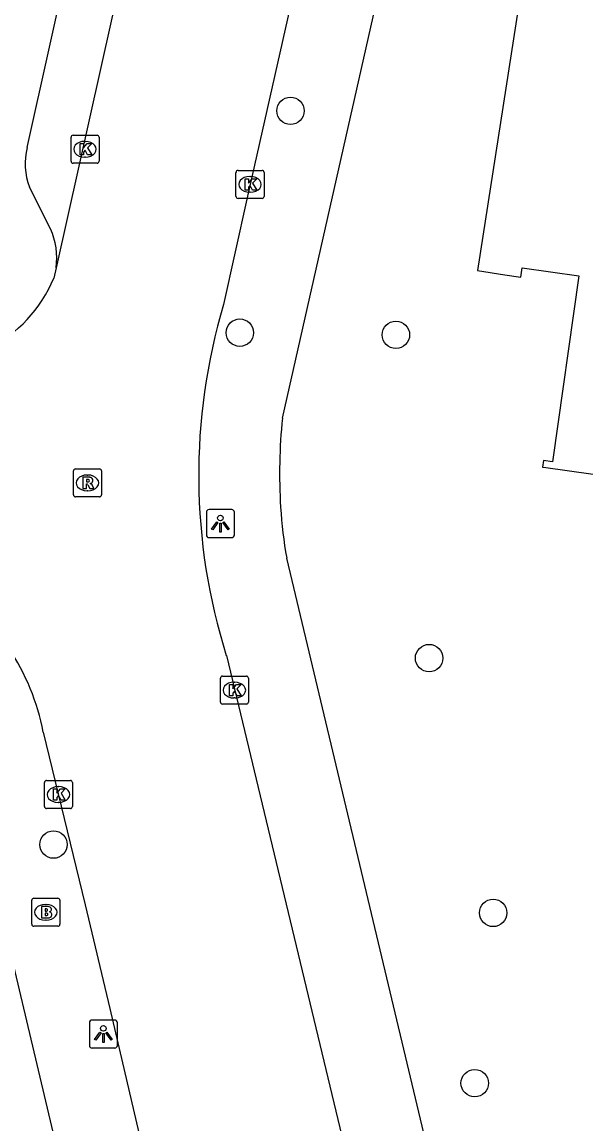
# Model space of a CAD drawing. Extents: x 162082 to 163393, y 388091 to 388632.
# Drawn here: x 162943.55 to 162963.64, y 388303.86 to 388343.14 of the extents above; entities that cross this region are included whole.
import ezdxf

# ---------------------------------------------------------------- set-up
doc = ezdxf.new("R2010")
doc.units = 0
for name, color, linetype in [('IMGEO_Boom', 7, 'Continuous'), ('IMGEO_Brandkraan', 7, 'Continuous'), ('IMGEO_Kolk', 7, 'Continuous'), ('IMGEO_Lichtpunt', 7, 'Continuous'), ('IMGEO_Pand', 7, 'Continuous'), ('IMGEO_Rijbaan_lokaal_open', 7, 'Continuous'), ('IMGEO_Rioolput', 7, 'Continuous'), ('IMGEO_Voetpad_open', 7, 'Continuous')]:
    doc.layers.add(name, color=color, linetype=linetype)

msp = doc.modelspace()

# ---------------------------------------------------------------- linework, layer by layer
at = {"layer": 'IMGEO_Boom'}
for centre in [(162953.111, 388339.974), (162951.307, 388332.066), (162956.867, 388331.989), (162958.05, 388320.467), (162944.668, 388313.818), (162960.331, 388311.382), (162959.675, 388305.314)]:
    msp.add_circle(centre, 0.489, dxfattribs=at)
at = {"layer": 'IMGEO_Brandkraan'}
for p, q in [((162943.892, 388310.98), (162943.892, 388311.832)), ((162943.967, 388311.906), (162944.819, 388311.906)), ((162944.893, 388311.832), (162944.893, 388310.98)), ((162944.38, 388311.686), (162944.405, 388311.686)), ((162944.403, 388311.126), (162944.378, 388311.126)), ((162944.819, 388310.906), (162943.967, 388310.906))]:
    msp.add_line(p, q, dxfattribs=at)
for points in [[(162943.892, 388310.98), (162943.892, 388311.832)], [(162943.967, 388311.906), (162944.819, 388311.906)], [(162944.893, 388311.832), (162944.893, 388310.98)], [(162944.24, 388311.606), (162944.24, 388311.206), (162944.453, 388311.206)], [(162944.471, 388311.606), (162944.24, 388311.606)], [(162944.419, 388311.525), (162944.365, 388311.525), (162944.365, 388311.449)], [(162944.365, 388311.449), (162944.418, 388311.449)], [(162944.427, 388311.373), (162944.365, 388311.373), (162944.365, 388311.292)], [(162944.365, 388311.292), (162944.427, 388311.292)], [(162944.819, 388310.906), (162943.967, 388310.906)]]:
    msp.add_lwpolyline(points, dxfattribs=at)
for centre, radius, start, end in [((162943.969, 388311.83), 0.0765, 91.552, 178.448), ((162943.969, 388311.83), 0.0765, 91.552, 178.448), ((162944.817, 388311.83), 0.0765, 1.552, 88.448), ((162944.817, 388311.83), 0.0765, 1.552, 88.448), ((162944.42, 388311.487), 0.0379, 267.8285, 90.9355), ((162944.428, 388311.332), 0.0404, 269.8759, 90.5077), ((162944.475, 388311.461), 0.145, 59.4692, 91.5367), ((162944.5, 388311.508), 0.0922, 285.5137, 58.1501), ((162944.505, 388311.316), 0.105, 301.3115, 78.989), ((162943.969, 388310.982), 0.0765, 181.552, 268.448), ((162943.969, 388310.982), 0.0765, 181.552, 268.448), ((162944.459, 388311.457), 0.251, 268.6676, 293.5347), ((162944.817, 388310.982), 0.0765, 271.552, 358.448), ((162944.817, 388310.982), 0.0765, 271.552, 358.448)]:
    msp.add_arc(centre, radius, start, end, dxfattribs=at)
for centre, major_axis, ratio, start_param, end_param in [((162944.379, 388311.406), (-0.387, 0.002), 0.722429, 4.712389, 7.853982), ((162944.404, 388311.406), (-0.39, 0.002), 0.717154, 1.570796, 4.712389)]:
    msp.add_ellipse(centre, major_axis=major_axis, ratio=ratio, start_param=start_param, end_param=end_param, dxfattribs=at)
at = {"layer": 'IMGEO_Kolk'}
for p, q in [((162945.29, 388338.179), (162945.29, 388339.031)), ((162945.365, 388339.105), (162946.217, 388339.105)), ((162945.778, 388338.885), (162945.803, 388338.885)), ((162946.291, 388339.031), (162946.291, 388338.179)), ((162946.217, 388338.105), (162945.365, 388338.105)), ((162945.801, 388338.325), (162945.776, 388338.325)), ((162951.169, 388336.926), (162951.169, 388337.778)), ((162951.244, 388337.852), (162952.096, 388337.852)), ((162952.17, 388337.778), (162952.17, 388336.926)), ((162951.657, 388337.632), (162951.682, 388337.632)), ((162951.68, 388337.072), (162951.655, 388337.072)), ((162952.096, 388336.852), (162951.244, 388336.852)), ((162950.612, 388318.898), (162950.612, 388319.75)), ((162950.687, 388319.824), (162951.539, 388319.824)), ((162951.613, 388319.75), (162951.613, 388318.898)), ((162951.1, 388319.604), (162951.125, 388319.604)), ((162951.123, 388319.044), (162951.098, 388319.044)), ((162951.539, 388318.824), (162950.687, 388318.824)), ((162944.417, 388316.104), (162945.269, 388316.104)), ((162944.342, 388315.178), (162944.342, 388316.03)), ((162944.83, 388315.884), (162944.855, 388315.884)), ((162945.343, 388316.03), (162945.343, 388315.178)), ((162944.853, 388315.324), (162944.828, 388315.324)), ((162945.269, 388315.104), (162944.417, 388315.104))]:
    msp.add_line(p, q, dxfattribs=at)
for points in [[(162945.29, 388338.179), (162945.29, 388339.031)], [(162945.365, 388339.105), (162946.217, 388339.105)], [(162946.291, 388339.031), (162946.291, 388338.179)], [(162945.611, 388338.805), (162945.734, 388338.805), (162945.734, 388338.654), (162945.864, 388338.805), (162946.028, 388338.805), (162945.882, 388338.654), (162946.035, 388338.405), (162945.883, 388338.405), (162945.798, 388338.569), (162945.734, 388338.502), (162945.734, 388338.405), (162945.611, 388338.405), (162945.611, 388338.805)], [(162946.217, 388338.105), (162945.365, 388338.105)], [(162951.169, 388336.926), (162951.169, 388337.778)], [(162951.244, 388337.852), (162952.096, 388337.852)], [(162952.17, 388337.778), (162952.17, 388336.926)], [(162951.49, 388337.552), (162951.613, 388337.552), (162951.613, 388337.401), (162951.743, 388337.552), (162951.907, 388337.552), (162951.761, 388337.401), (162951.914, 388337.152), (162951.762, 388337.152), (162951.677, 388337.316), (162951.613, 388337.249), (162951.613, 388337.152), (162951.49, 388337.152), (162951.49, 388337.552)], [(162952.096, 388336.852), (162951.244, 388336.852)], [(162950.612, 388318.898), (162950.612, 388319.75)], [(162950.687, 388319.824), (162951.539, 388319.824)], [(162951.613, 388319.75), (162951.613, 388318.898)], [(162950.933, 388319.524), (162951.056, 388319.524), (162951.056, 388319.373), (162951.186, 388319.524), (162951.35, 388319.524), (162951.204, 388319.373), (162951.357, 388319.124), (162951.205, 388319.124), (162951.12, 388319.288), (162951.056, 388319.221), (162951.056, 388319.124), (162950.933, 388319.124), (162950.933, 388319.524)], [(162951.539, 388318.824), (162950.687, 388318.824)], [(162944.417, 388316.104), (162945.269, 388316.104)], [(162944.342, 388315.178), (162944.342, 388316.03)], [(162944.663, 388315.804), (162944.786, 388315.804), (162944.786, 388315.653), (162944.916, 388315.804), (162945.08, 388315.804), (162944.934, 388315.653), (162945.087, 388315.404), (162944.935, 388315.404), (162944.85, 388315.568), (162944.786, 388315.501), (162944.786, 388315.404), (162944.663, 388315.404), (162944.663, 388315.804)], [(162945.343, 388316.03), (162945.343, 388315.178)], [(162945.269, 388315.104), (162944.417, 388315.104)]]:
    msp.add_lwpolyline(points, dxfattribs=at)
for centre, start, end in [((162945.367, 388339.029), 91.552, 178.448), ((162945.367, 388339.029), 91.552, 178.448), ((162946.215, 388339.029), 1.552, 88.448), ((162946.215, 388339.029), 1.552, 88.448), ((162945.367, 388338.181), 181.552, 268.448), ((162945.367, 388338.181), 181.552, 268.448), ((162946.215, 388338.181), 271.552, 358.448), ((162946.215, 388338.181), 271.552, 358.448), ((162951.246, 388337.776), 91.552, 178.448), ((162951.246, 388337.776), 91.552, 178.448), ((162952.094, 388337.776), 1.552, 88.448), ((162952.094, 388337.776), 1.552, 88.448), ((162951.246, 388336.928), 181.552, 268.448), ((162951.246, 388336.928), 181.552, 268.448), ((162952.094, 388336.928), 271.552, 358.448), ((162952.094, 388336.928), 271.552, 358.448), ((162950.689, 388319.748), 91.552, 178.448), ((162950.689, 388319.748), 91.552, 178.448), ((162951.537, 388319.748), 1.552, 88.448), ((162951.537, 388319.748), 1.552, 88.448), ((162950.689, 388318.9), 181.552, 268.448), ((162950.689, 388318.9), 181.552, 268.448), ((162951.537, 388318.9), 271.552, 358.448), ((162951.537, 388318.9), 271.552, 358.448), ((162944.419, 388316.028), 91.552, 178.448), ((162944.419, 388316.028), 91.552, 178.448), ((162945.267, 388316.028), 1.552, 88.448), ((162945.267, 388316.028), 1.552, 88.448), ((162944.419, 388315.18), 181.552, 268.448), ((162944.419, 388315.18), 181.552, 268.448), ((162945.267, 388315.18), 271.552, 358.448), ((162945.267, 388315.18), 271.552, 358.448)]:
    msp.add_arc(centre, 0.0765, start, end, dxfattribs=at)
for centre, major_axis, ratio, start_param, end_param in [((162945.777, 388338.605), (-0.387, 0.002), 0.722429, 4.712389, 7.853982), ((162945.802, 388338.605), (-0.39, 0.002), 0.717154, 1.570796, 4.712389), ((162951.656, 388337.352), (-0.387, 0.002), 0.722429, 4.712389, 7.853982), ((162951.681, 388337.352), (-0.39, 0.002), 0.717154, 1.570796, 4.712389), ((162951.099, 388319.324), (-0.387, 0.002), 0.722429, 4.712389, 7.853982), ((162951.124, 388319.324), (-0.39, 0.002), 0.717154, 1.570796, 4.712389), ((162944.829, 388315.604), (-0.387, 0.002), 0.722429, 4.712389, 7.853982), ((162944.854, 388315.604), (-0.39, 0.002), 0.717154, 1.570796, 4.712389)]:
    msp.add_ellipse(centre, major_axis=major_axis, ratio=ratio, start_param=start_param, end_param=end_param, dxfattribs=at)
at = {"layer": 'IMGEO_Lichtpunt'}
for p, q in [((162950.114, 388325.663), (162950.114, 388324.856)), ((162950.114, 388325.663), (162950.114, 388324.856)), ((162951.016, 388325.758), (162950.208, 388325.758)), ((162951.016, 388325.758), (162950.208, 388325.758)), ((162951.11, 388324.856), (162951.11, 388325.663)), ((162951.11, 388324.856), (162951.11, 388325.663)), ((162950.208, 388324.762), (162951.016, 388324.762)), ((162950.208, 388324.762), (162951.016, 388324.762)), ((162945.946, 388307.469), (162945.946, 388306.662)), ((162945.946, 388307.469), (162945.946, 388306.662)), ((162946.848, 388307.564), (162946.04, 388307.564)), ((162946.848, 388307.564), (162946.04, 388307.564)), ((162946.942, 388306.662), (162946.942, 388307.469)), ((162946.942, 388306.662), (162946.942, 388307.469)), ((162946.04, 388306.568), (162946.848, 388306.568)), ((162946.04, 388306.568), (162946.848, 388306.568))]:
    msp.add_line(p, q, dxfattribs=at)
for points in [[(162950.488, 388325.327), (162950.527, 388325.299), (162950.339, 388325.037), (162950.301, 388325.064), (162950.488, 388325.327)], [(162950.59, 388325.279), (162950.637, 388325.279), (162950.637, 388324.957), (162950.59, 388324.957), (162950.59, 388325.279)], [(162950.7, 388325.299), (162950.738, 388325.326), (162950.925, 388325.064), (162950.886, 388325.036), (162950.7, 388325.299)], [(162946.32, 388307.133), (162946.359, 388307.105), (162946.171, 388306.843), (162946.133, 388306.87), (162946.32, 388307.133)], [(162946.422, 388307.085), (162946.469, 388307.085), (162946.469, 388306.763), (162946.422, 388306.763), (162946.422, 388307.085)], [(162946.532, 388307.105), (162946.57, 388307.132), (162946.757, 388306.87), (162946.718, 388306.842), (162946.532, 388307.105)]]:
    msp.add_lwpolyline(points, dxfattribs=at)
for centre in [(162950.613, 388325.461), (162946.445, 388307.267)]:
    msp.add_circle(centre, 0.0994, dxfattribs=at)
for centre, start, end in [((162950.208, 388325.663), 90, 180), ((162950.208, 388325.663), 90, 180), ((162951.016, 388325.663), 0, 90), ((162951.016, 388325.663), 0, 90), ((162950.208, 388324.856), 180, 270), ((162950.208, 388324.856), 180, 270), ((162951.016, 388324.856), 270, 0), ((162951.016, 388324.856), 270, 360), ((162946.04, 388307.469), 90, 180), ((162946.04, 388307.469), 90, 180), ((162946.848, 388307.469), 0, 90), ((162946.848, 388307.469), 0, 90), ((162946.04, 388306.662), 180, 270), ((162946.04, 388306.662), 180, 270), ((162946.848, 388306.662), 270, 0), ((162946.848, 388306.662), 270, 360)]:
    msp.add_arc(centre, 0.0946, start, end, dxfattribs=at)
at = {"layer": 'IMGEO_Pand'}
msp.add_lwpolyline([(162962.535, 388352.038), (162959.776, 388334.278), (162960.744, 388334.128), (162961.319, 388334.047), (162961.365, 388334.377), (162963.38, 388334.093), (162962.448, 388327.468), (162962.122, 388327.514), (162962.089, 388327.275), (162962.21, 388327.258), (162970.473, 388326.096)], dxfattribs=at)
at = {"layer": 'IMGEO_Rijbaan_lokaal_open'}
for points in [[(162954.244, 388376.918), (162944.756, 388334.375)], [(162960.525, 388376.62), (162951.552, 388336.823), (162950.724, 388333.071)], [(162944.756, 388334.375), (162944.682, 388334.015)], [(162950.825, 388320.555), (162962.523, 388271.828), (162962.752, 388270.839)], [(162944.296, 388317.825), (162945.789, 388311.666), (162946.675, 388307.971), (162949.292, 388296.772), (162950.192, 388293.088), (162950.233, 388292.921), (162950.326, 388292.933), (162955.378, 388271.249), (162955.667, 388269.968), (162955.835, 388269.226)]]:
    msp.add_lwpolyline(points, dxfattribs=at)
for centre, radius, start, end in [((162939.976, 388336.011), 5.111, 259.0439, 337.011), ((162971.258, 388326.978), 21.419, 163.474, 197.4507), ((162936.697, 388316.441), 7.724, 10.3204, 34.4803)]:
    msp.add_arc(centre, radius, start, end, dxfattribs=at)
at = {"layer": 'IMGEO_Rioolput'}
for p, q in [((162945.376, 388326.286), (162945.376, 388327.138)), ((162945.451, 388327.212), (162946.303, 388327.212)), ((162946.377, 388327.138), (162946.377, 388326.286)), ((162945.864, 388326.992), (162945.889, 388326.992)), ((162945.887, 388326.432), (162945.862, 388326.432)), ((162946.303, 388326.212), (162945.451, 388326.212))]:
    msp.add_line(p, q, dxfattribs=at)
for points in [[(162945.376, 388326.286), (162945.376, 388327.138)], [(162945.451, 388327.212), (162946.303, 388327.212)], [(162946.377, 388327.138), (162946.377, 388326.286)], [(162945.965, 388326.91), (162945.713, 388326.912), (162945.713, 388326.512)], [(162945.891, 388326.831), (162945.837, 388326.831), (162945.837, 388326.75)], [(162945.837, 388326.75), (162945.889, 388326.75)], [(162945.713, 388326.512), (162945.837, 388326.512), (162945.837, 388326.674), (162945.848, 388326.674)], [(162945.895, 388326.645), (162945.966, 388326.512), (162946.106, 388326.512), (162946.041, 388326.638)], [(162946.303, 388326.212), (162945.451, 388326.212)]]:
    msp.add_lwpolyline(points, dxfattribs=at)
for centre, radius, start, end in [((162945.453, 388327.136), 0.0765, 91.552, 178.448), ((162945.453, 388327.136), 0.0765, 91.552, 178.448), ((162946.301, 388327.136), 0.0765, 1.552, 88.448), ((162946.301, 388327.136), 0.0765, 1.552, 88.448), ((162945.873, 388326.939), 0.19, 274.7715, 282.9687), ((162945.897, 388326.735), 0.0964, 77.0061, 93.1865), ((162945.911, 388326.792), 0.0378, 276.6634, 79.6772), ((162945.964, 388326.8), 0.109, 350.3612, 89.416), ((162945.962, 388326.8), 0.112, 277.5842, 350.9817), ((162945.946, 388326.585), 0.108, 29.5134, 73.7905), ((162945.847, 388326.621), 0.0533, 26.0293, 88.6989), ((162945.453, 388326.288), 0.0765, 181.552, 268.448), ((162945.453, 388326.288), 0.0765, 181.552, 268.448), ((162946.301, 388326.288), 0.0765, 271.552, 358.448), ((162946.301, 388326.288), 0.0765, 271.552, 358.448)]:
    msp.add_arc(centre, radius, start, end, dxfattribs=at)
for centre, major_axis, ratio, start_param, end_param in [((162945.863, 388326.712), (-0.387, 0.002), 0.722429, 4.712389, 7.853982), ((162945.888, 388326.712), (-0.39, 0.002), 0.717154, 1.570796, 4.712389)]:
    msp.add_ellipse(centre, major_axis=major_axis, ratio=ratio, start_param=start_param, end_param=end_param, dxfattribs=at)
at = {"layer": 'IMGEO_Voetpad_open'}
for points in [[(162943.728, 388338.671), (162952.263, 388377.058)], [(162952.823, 388329.021), (162963.523, 388376.419)], [(162944.556, 388335.771), (162943.812, 388337.248)], [(162966.17, 388268.679), (162961.187, 388289.582), (162960.82, 388291.119), (162953.166, 388323.228), (162952.976, 388324.023)], [(162946.597, 388295.207), (162946.435, 388296.029), (162941.347, 388317.481)]]:
    msp.add_lwpolyline(points, dxfattribs=at)
for centre, radius, start, end in [((162945.995, 388338.091), 2.34, 165.6445, 201.1121), ((162942.324, 388334.739), 2.459, 351.4903, 24.8159), ((162971.971, 388327.054), 19.249, 174.1339, 183.5912), ((162969.467, 388326.9), 16.74, 183.6033, 189.8965)]:
    msp.add_arc(centre, radius, start, end, dxfattribs=at)

doc.saveas('drawing.dxf')
